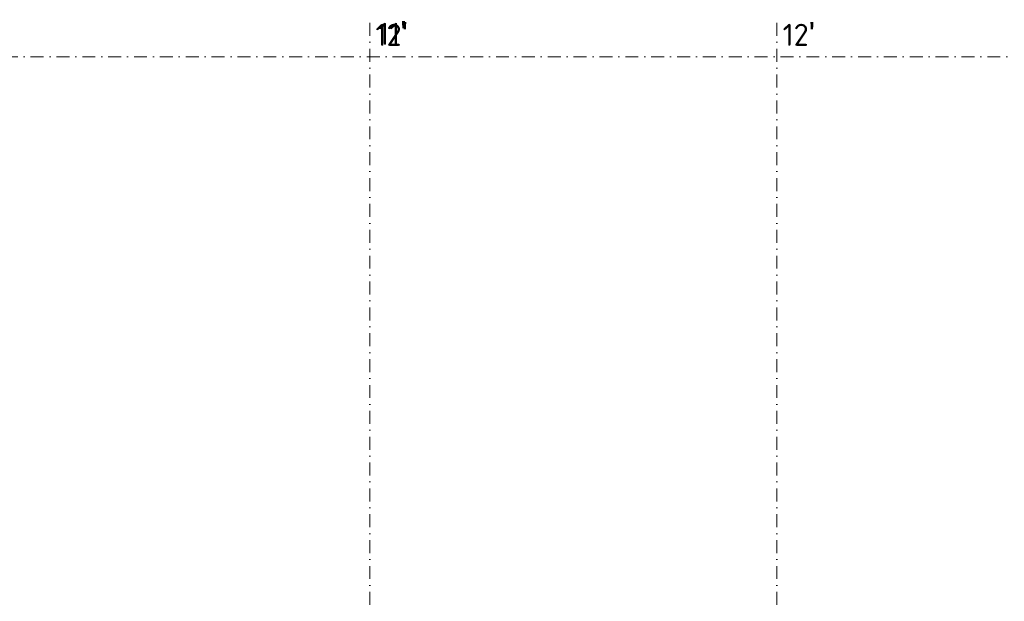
# Model space of a CAD drawing. Header units: millimetres. Extents: x -725694 to 5289369, y -1488057 to 2187451.
# Tile 638 of 656: x 404234 to 433254, y 233257 to 250395. Entities that reach past the tile are written whole.
import ezdxf

# ---------------------------------------------------------------- set-up
doc = ezdxf.new("R2010")
doc.units = ezdxf.units.MM
doc.linetypes.add('CENTERX2', pattern=[101.6, 63.5, -12.7, 12.7, -12.7])
doc.linetypes.add('DASHDOT', pattern=[25.4, 12.7, -6.35, 0, -6.35])
doc.layers.add('A99_N_txt-popis-200', color=240, linetype='Continuous', lineweight=5)
doc.layers.add('A99_S_osy', color=1, linetype='CENTERX2', lineweight=5)
doc.styles.add('ad_popis 100', font='isocpeur.ttf', dxfattribs={"height": 200})

msp = doc.modelspace()

# ---------------------------------------------------------------- linework, layer by layer
at = {"layer": 'A99_S_osy', "linetype": 'DASHDOT', "lineweight": 5, "ltscale": 30}
for points in [[(414550, 250300), (414550, 146890)], [(426550, 250300), (426550, 174390)], [(452950, 249300), (304375, 249300)]]:
    msp.add_lwpolyline(points, dxfattribs=at)

# ---------------------------------------------------------------- texts
at = {"layer": 'A99_N_txt-popis-200', "color": 1, "lineweight": 0, "char_height": 650, "attachment_point": 1, "style": 'ad_popis 100'}
for s, insert in [("12{\\fArial|b0|i0|c238|p34;\\H1.08333x;'}", (414720, 250328.5)), ("11{\\fArial|b0|i0|c238|p34;\\H1.08333x;'}", (414800, 250358.5)), ("12{\\fArial|b0|i0|c238|p34;\\H1.08333x;'}", (426720, 250328.5))]:
    msp.add_mtext_dynamic_manual_height_columns(s, width=832.5, gutter_width=1000, heights=[0], dxfattribs=dict(at, insert=insert))

doc.saveas('drawing.dxf')
